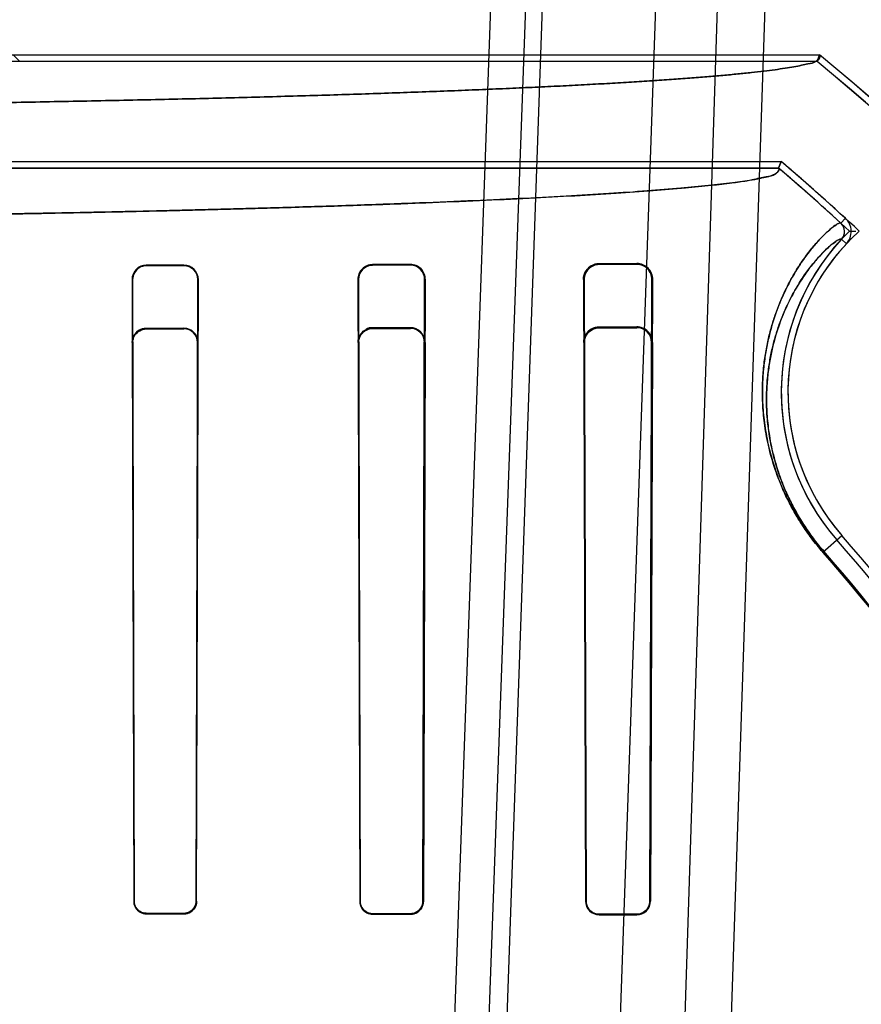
# Model space of a CAD drawing. Header units: millimetres. Extents: x 0 to 297, y 0 to 210.
# Tile 412 of 455: x 240.351 to 240.53, y 160.768 to 160.977. Entities that reach past the tile are written whole.
import ezdxf

# ---------------------------------------------------------------- set-up
doc = ezdxf.new("R2010")
doc.units = ezdxf.units.MM
doc.header["$LTSCALE"] = 16.335
doc.layers.get('0').update_dxf_attribs({"linetype": 'CONTINUOUS'})
for name, color, linetype in [('AXES_REF', 7, 'CONTINUOUS'), ('INTFCLR_1', 7, 'CONTINUOUS'), ('INTFCLR_144815', 7, 'CONTINUOUS'), ('INTFCLR_72935', 7, 'CONTINUOUS')]:
    doc.layers.add(name, color=color, linetype=linetype)

msp = doc.modelspace()

# ---------------------------------------------------------------- linework, layer by layer
at = {"color": 7, "linetype": 'Continuous'}
for radius in [7.756662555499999, 7.756, 7.706331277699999]:
    msp.add_circle((241.4302422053, 154.539298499), radius, dxfattribs=at)
msp.add_arc((241.4302422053, 154.539298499), 7.68, 278.2771290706, 261.7228709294, dxfattribs=at)
at = {"layer": 'AXES_REF', "color": 9, "linetype": 'Continuous'}
msp.add_arc((241.4302422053, 154.539298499), 7.075609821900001, 94.4118118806, 85.5881881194, dxfattribs=at)
at = {"layer": 'INTFCLR_1', "color": 6, "linetype": 'Continuous'}
for p, q in [((240.3167330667, 160.9695526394), (240.5207749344, 160.9695526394)), ((240.3497767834, 160.9695526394), (240.3511873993, 160.9681420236)), ((240.5207749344, 160.9695526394), (240.5202702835, 160.9681420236)), ((240.5202702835, 160.9681420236), (240.3511873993, 160.9681420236)), ((240.3511873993, 160.9469486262), (240.5126082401, 160.9469486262)), ((240.5120896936, 160.9455380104), (240.5126082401, 160.9469486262)), ((239.9159473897, 160.9455380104), (240.5120896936, 160.9455380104)), ((240.4820185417, 160.9253003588), (240.4740185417, 160.9252594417)), ((240.3860185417, 160.92496813), (240.3780185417, 160.9249508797)), ((240.3860185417, 160.9248313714), (240.3780185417, 160.9248162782)), ((240.4340185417, 160.9250991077), (240.4260185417, 160.9250735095)), ((240.4340185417, 160.9249436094), (240.4260185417, 160.9249220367)), ((240.4820185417, 160.9251049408), (240.4740185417, 160.9250735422)), ((240.374999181, 160.9219128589), (240.3753594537, 160.7900254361)), ((240.3751308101, 160.9219128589), (240.3754585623, 160.7900254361)), ((240.388597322, 160.7900254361), (240.388931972, 160.9219128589)), ((240.3886981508, 160.7900254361), (240.3890677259, 160.9219128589)), ((240.4228821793, 160.9219128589), (240.423276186, 160.7900254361)), ((240.4230290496, 160.9219128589), (240.4233813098, 160.7900254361)), ((240.4366817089, 160.7900254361), (240.4370452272, 160.9219128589)), ((240.4367895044, 160.7900254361), (240.4371997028, 160.9219128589)), ((240.4707074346, 160.9219128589), (240.471162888, 160.7900254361)), ((240.4708842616, 160.9219128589), (240.4712774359, 160.7900254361)), ((240.484794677, 160.7900254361), (240.4852077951, 160.9219128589)), ((240.4849135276, 160.7900254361), (240.4854020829, 160.9219128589)), ((240.3780185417, 160.7874661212), (240.3860185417, 160.7874547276)), ((240.3860185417, 160.7873548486), (240.3780185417, 160.7873670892)), ((240.4260185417, 160.7873877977), (240.4340185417, 160.7873722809)), ((240.4260185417, 160.7872826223), (240.4340185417, 160.787265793)), ((240.4740185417, 160.7872826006), (240.4820185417, 160.787262)), ((240.4740185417, 160.7871678), (240.4820185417, 160.7871450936))]:
    msp.add_line(p, q, dxfattribs=at)
at = {"layer": 'INTFCLR_1', "color": 9, "linetype": 'Continuous'}
for p, q in [((240.5252895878, 160.933860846), (240.5262443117, 160.9348992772)), ((240.5254217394, 160.9304580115), (240.5264539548, 160.9294965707)), ((240.4820185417, 160.9253003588), (240.4820185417, 160.9251049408)), ((240.3780185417, 160.9248162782), (240.3780185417, 160.9249508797)), ((240.3860185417, 160.92496813), (240.3860185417, 160.9248313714)), ((240.4260185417, 160.9249220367), (240.4260185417, 160.9250735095)), ((240.4340185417, 160.9250991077), (240.4340185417, 160.9249436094)), ((240.4740185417, 160.9250735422), (240.4740185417, 160.9252594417)), ((240.374999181, 160.9219128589), (240.3751308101, 160.9219128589)), ((240.388931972, 160.9219128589), (240.3890677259, 160.9219128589)), ((240.4228821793, 160.9219128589), (240.4230290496, 160.9219128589)), ((240.4370452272, 160.9219128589), (240.4371997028, 160.9219128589)), ((240.4707074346, 160.9219128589), (240.4708842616, 160.9219128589)), ((240.4852077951, 160.9219128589), (240.4854020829, 160.9219128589)), ((240.5214517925, 160.8641086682), (240.5254813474, 160.8676319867)), ((240.3754585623, 160.7900254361), (240.3753594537, 160.7900254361)), ((240.3886981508, 160.7900254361), (240.388597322, 160.7900254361)), ((240.4233813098, 160.7900254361), (240.423276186, 160.7900254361)), ((240.4367895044, 160.7900254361), (240.4366817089, 160.7900254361)), ((240.4712774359, 160.7900254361), (240.471162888, 160.7900254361)), ((240.4849135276, 160.7900254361), (240.484794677, 160.7900254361)), ((240.3780185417, 160.7873670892), (240.3780185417, 160.7874661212)), ((240.3860185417, 160.7874547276), (240.3860185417, 160.7873548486)), ((240.4260185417, 160.7872826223), (240.4260185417, 160.7873877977)), ((240.4340185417, 160.7873722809), (240.4340185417, 160.787265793)), ((240.4740185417, 160.7871678), (240.4740185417, 160.7872826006)), ((240.4820185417, 160.787262), (240.4820185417, 160.7871450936))]:
    msp.add_line(p, q, dxfattribs=at)
at = {"layer": 'INTFCLR_1', "color": 7, "linetype": 'Continuous'}
for points in [[(240.3883957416, 160.78903098), (240.3884379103, 160.7891377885), (240.3884752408, 160.7892462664), (240.3885076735, 160.7893561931), (240.3885352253, 160.7894676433), (240.3885577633, 160.7895801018), (240.388575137, 160.7896924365), (240.3885874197, 160.7898041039), (240.388594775, 160.7899151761), (240.388597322, 160.7900254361)], [(240.4340185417, 160.7873722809), (240.4341327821, 160.787374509), (240.4342476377, 160.7873817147), (240.4343628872, 160.7873939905), (240.4344781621, 160.7874113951), (240.434593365, 160.7874340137), (240.4347086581, 160.7874620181), (240.434823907, 160.7874955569), (240.434938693, 160.7875346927), (240.435052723, 160.7875795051)]]:
    msp.add_lwpolyline(points, dxfattribs=at)
at = {"layer": 'INTFCLR_1', "color": 6, "linetype": 'Continuous'}
for centre, radius, start, end in [((240.2140185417, 160.595298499), 0.4839066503, 16.9630954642, 50.66033312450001), ((240.2140185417, 160.595298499), 0.4824960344, 16.9630954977, 50.6004938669), ((240.2140185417, 160.595298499), 0.4613172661, 47.4048661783, 49.66507497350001), ((240.2140185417, 160.595298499), 0.4599066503, 47.4048594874, 49.6005726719), ((240.5236652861, 160.9320937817), 0.0024001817, 317.0367077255, 47.4092146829), ((240.5236652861, 160.9320937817), 0.0038107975, 317.0359018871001, 47.40921865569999), ((240.5602417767, 160.8980254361), 0.04758473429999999, 137.0331414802, 221.1654492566), ((240.5602417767, 160.8980254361), 0.04617411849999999, 137.0331411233, 221.1654492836), ((240.4820366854, 160.9219349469), 0.00336546, 359.6239584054, 90.30889267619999), ((240.3780249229, 160.9219251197), 0.0030257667, 90.120835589, 180.2321702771), ((240.386025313, 160.9219256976), 0.00304244, 359.7582198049, 90.12751924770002), ((240.3860241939, 160.921923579), 0.0029077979, 359.7887686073, 90.11137340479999), ((240.426028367, 160.921927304), 0.0031462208, 90.17892863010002, 180.2630600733), ((240.4260264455, 160.9219246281), 0.002997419, 90.1510827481, 180.2249689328), ((240.434029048, 160.921928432), 0.0031706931, 359.718586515, 90.1898535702), ((240.4340269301, 160.9219252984), 0.0030183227, 359.7638659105, 90.159235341), ((240.4740305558, 160.9219272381), 0.003146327, 90.21878196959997, 180.2618510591), ((240.4820314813, 160.9219286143), 0.0031763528, 359.7157993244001, 90.233409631), ((240.2140185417, 160.595298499), 0.4137325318, 13.9313761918, 41.1654492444), ((240.2140185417, 160.595298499), 0.4123219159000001, 13.9313763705, 41.1654492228), ((240.3780224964, 160.7900301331), 0.0026630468, 180.1010545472, 269.9149131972), ((240.4740264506, 160.7900313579), 0.0028635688, 180.1184853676, 269.8417537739), ((240.4820269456, 160.7900316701), 0.0028865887, 269.8331907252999, 359.8762618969)]:
    msp.add_arc(centre, radius, start, end, dxfattribs=at)
at = {"layer": 'INTFCLR_1', "color": 9, "linetype": 'Continuous'}
for radius, start, end in [(0.4083798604, 13.9313770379, 41.16544983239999), (0.408648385, 13.9313763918, 41.1654492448)]:
    msp.add_arc((240.2140185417, 160.595298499), radius, start, end, dxfattribs=at)
at = {"layer": 'INTFCLR_1', "color": 6, "linetype": 'Continuous'}
for points, knots in [([(240.3097066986, 160.9589151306), (240.3125579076, 160.9589477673), (240.3182301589, 160.9590159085), (240.3266907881, 160.9591273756), (240.3350535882, 160.9592474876), (240.34331133, 160.9593761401), (240.3514567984, 160.9595132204), (240.3594829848, 160.9596586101), (240.3673828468, 160.959812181), (240.3751496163, 160.959973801), (240.3827764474, 160.9601433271), (240.3902568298, 160.9603206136), (240.3975841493, 160.9605055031), (240.4047521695, 160.9606978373), (240.4117545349, 160.9608974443), (240.4185853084, 160.9611041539), (240.4252384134, 160.9613177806), (240.4317082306, 160.9615381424), (240.4379889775, 160.9617650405), (240.4440753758, 160.9619982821), (240.4499619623, 160.9622376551), (240.4556438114, 160.9624829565), (240.4611158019, 160.9627339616), (240.4663733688, 160.9629904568), (240.4714117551, 160.9632522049), (240.4762267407, 160.9635189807), (240.4808139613, 160.9637905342), (240.4851695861, 160.9640666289), (240.4892897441, 160.9643470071), (240.4931709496, 160.9646314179), (240.4968097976, 160.9649195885), (240.500203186, 160.9652112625), (240.5033481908, 160.9655061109), (240.5062421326, 160.9658039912), (240.5088824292, 160.966104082), (240.5112671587, 160.9664076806), (240.5133933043, 160.9667092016), (240.5152623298, 160.9670244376), (240.5168631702, 160.9673035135), (240.5185094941, 160.9677724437), (240.5199430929, 160.9677797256), (240.521134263, 160.9692581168), (240.5207749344, 160.9695526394)], [0, 0, 0, 0, 0.0402953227, 0.0801648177, 0.1195741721, 0.1584888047, 0.1968756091, 0.2347004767, 0.2719317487, 0.3085358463, 0.3444825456, 0.3797390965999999, 0.4142766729, 0.4480635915, 0.481072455, 0.513272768, 0.5446387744, 0.5751411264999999, 0.6047558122, 0.6334547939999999, 0.6612158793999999, 0.6880124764, 0.7138241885, 0.7386261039, 0.7623995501, 0.7851214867, 0.8067746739, 0.8273384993, 0.8467975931, 0.8651343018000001, 0.8823336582, 0.898381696, 0.91326532, 0.9269726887, 0.9394933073, 0.9508180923, 0.9609397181, 0.9698528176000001, 0.9775546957, 0.9840465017, 0.9934342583, 1, 1, 1, 1]), ([(239.9159473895, 160.9455380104), (239.9155879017, 160.9452320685), (239.9169086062, 160.9438032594), (239.9188313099, 160.9437225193), (239.9219483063, 160.9428932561), (239.9260125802, 160.9424004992), (239.9310654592, 160.9417856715), (239.9371027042, 160.9412258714), (239.9441378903, 160.9406592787), (239.952248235, 160.9401052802), (239.9613091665, 160.939566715), (239.9712831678, 160.9390483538), (239.9821359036, 160.9385512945), (239.9938240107, 160.9380778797), (240.0063091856, 160.9376295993), (240.0195418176, 160.9372082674), (240.0334743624, 160.9368154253), (240.0480459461, 160.9364527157), (240.0632105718, 160.9361211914), (240.0789183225, 160.9358219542), (240.0951085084, 160.9355561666), (240.1117131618, 160.9353248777), (240.1286780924, 160.9351287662), (240.1459508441, 160.9349684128), (240.1634719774, 160.934844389), (240.1811748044, 160.9347571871), (240.1989878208, 160.934707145), (240.2168365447, 160.9346944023), (240.2346579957, 160.9347188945), (240.2523933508, 160.9347804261), (240.2699896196, 160.9348787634), (240.2873858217, 160.9350135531), (240.3045208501, 160.9351843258), (240.3213286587, 160.9353904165), (240.3377435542, 160.935630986), (240.3537041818, 160.9359050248), (240.3691607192, 160.9362115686), (240.384053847, 160.9365493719), (240.3983321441, 160.9369171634), (240.4119454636, 160.9373134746), (240.4248589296, 160.9377372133), (240.4370177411, 160.938186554), (240.4483858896, 160.9386600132), (240.4589177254, 160.9391554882), (240.4685810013, 160.9396713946), (240.4773369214, 160.9402051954), (240.4851511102, 160.9407546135), (240.491892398, 160.9413071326), (240.4974666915, 160.9418505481), (240.5018046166, 160.9423504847), (240.5050836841, 160.9428223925), (240.5074355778, 160.9432009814), (240.5093050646, 160.9436539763), (240.5107268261, 160.9438649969), (240.5126058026, 160.9450987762), (240.5120896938, 160.9455380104)], [0, 0, 0, 0, 0.0023669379, 0.0057644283, 0.0109069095, 0.0178657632, 0.0265217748, 0.0363438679, 0.0482927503, 0.0619015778, 0.0771073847, 0.0938044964, 0.1119801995, 0.1315814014, 0.1524583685, 0.1746229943, 0.1979653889, 0.222345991, 0.2477097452, 0.2740212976, 0.3011213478, 0.3289007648, 0.3572876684, 0.3861918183, 0.4155127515, 0.4451435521, 0.4749576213, 0.5048303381, 0.5346398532, 0.5643172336, 0.5937587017, 0.6228716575, 0.651547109, 0.6796806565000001, 0.7071549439, 0.7338627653, 0.7597214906, 0.7846716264, 0.8085583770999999, 0.8313387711, 0.8529597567, 0.873343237, 0.8923464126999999, 0.9100106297, 0.9262096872, 0.9408681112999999, 0.9539956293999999, 0.9654859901, 0.9747863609, 0.9820659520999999, 0.9874089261, 0.9913225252, 0.9941844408, 0.9966018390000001, 1, 1, 1, 1]), ([(240.3780185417, 160.9248162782), (240.3774904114, 160.9248153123), (240.3759948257, 160.9244211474), (240.3751274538, 160.9228525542), (240.3751308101, 160.9219128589)], [0, 0, 0, 0, 0.3598034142, 1, 1, 1, 1]), ([(240.3754585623, 160.7900254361), (240.3754593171, 160.7895667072), (240.3757986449, 160.7882472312), (240.3771810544, 160.7874672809), (240.3780185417, 160.7874661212)], [0, 0, 0, 0, 0.3538985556, 1, 1, 1, 1]), ([(240.3860185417, 160.7873548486), (240.3865188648, 160.7873540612), (240.3879043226, 160.7877253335), (240.388696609, 160.789168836), (240.3886981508, 160.7900254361)], [0, 0, 0, 0, 0.3687187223, 1, 1, 1, 1]), ([(240.423276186, 160.7900254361), (240.4232772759, 160.7894465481), (240.423729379, 160.7880137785), (240.4252020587, 160.7872842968), (240.4260185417, 160.7872826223)], [0, 0, 0, 0, 0.4148630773, 1, 1, 1, 1]), ([(240.4233813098, 160.7900254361), (240.4233821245, 160.7895566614), (240.4237280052, 160.7881981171), (240.4251521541, 160.7873894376), (240.4260185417, 160.7873877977)], [0, 0, 0, 0, 0.3510993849, 1, 1, 1, 1]), ([(240.4340185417, 160.787265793), (240.4345438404, 160.7872646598), (240.4359781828, 160.7876557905), (240.4367878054, 160.7891473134), (240.4367895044, 160.7900254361)], [0, 0, 0, 0, 0.3742987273, 1, 1, 1, 1]), ([(240.4712774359, 160.7900254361), (240.4712785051, 160.7894567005), (240.4717198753, 160.7880264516), (240.47319287, 160.7872846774), (240.4740185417, 160.7872826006)], [0, 0, 0, 0, 0.4078687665, 1, 1, 1, 1])]:
    msp.add_open_spline(points, degree=3, knots=knots, dxfattribs=at)
at = {"layer": 'INTFCLR_1', "color": 9, "linetype": 'Continuous'}
for points, knots in [([(240.5252896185, 160.9338608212), (240.5252062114, 160.9339375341), (240.5247825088, 160.9338370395), (240.5237674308, 160.9332065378), (240.522291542, 160.9319641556), (240.5205615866, 160.9302068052), (240.5192126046, 160.9286390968), (240.5180501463, 160.9271422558), (240.5167478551, 160.9253316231), (240.5150820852, 160.9226994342), (240.5131595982, 160.9190133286), (240.5113525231, 160.9145948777), (240.5101138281, 160.9103593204), (240.5094464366, 160.9070588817), (240.5091236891, 160.9049684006), (240.5088481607, 160.9026913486), (240.5086396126, 160.8996451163), (240.508659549, 160.8957272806), (240.5089569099, 160.8922394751), (240.5094067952, 160.8892508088), (240.5100648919, 160.8859355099), (240.5110298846, 160.8824742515), (240.5121628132, 160.8793919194), (240.5129463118, 160.8775162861), (240.5138403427, 160.8755470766), (240.5148564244, 160.873565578), (240.5160010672, 160.8715793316), (240.5172760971, 160.8695318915), (240.5190489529, 160.8669949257), (240.5206213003, 160.8650584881), (240.5214517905, 160.8641086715)], [0, 0, 0, 0, 0.0043487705, 0.0136035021, 0.0487893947, 0.0757234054, 0.1088980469, 0.1278951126, 0.1484732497, 0.1944609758, 0.2473045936, 0.3078098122, 0.3773734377, 0.416283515, 0.4369588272, 0.4585338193, 0.5042910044, 0.5540278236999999, 0.6087469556, 0.6384522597, 0.6699767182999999, 0.7384181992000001, 0.7760529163, 0.7959432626, 0.8164122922, 0.8590365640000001, 0.8813289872, 0.9043739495, 0.9515816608, 1, 1, 1, 1]), ([(240.5254217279, 160.9304580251), (240.5253410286, 160.9305330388), (240.5249347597, 160.9304519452), (240.5239543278, 160.9298591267), (240.5225467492, 160.9286941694), (240.5208939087, 160.9270344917), (240.5196072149, 160.9255534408), (240.5184982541, 160.9241377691), (240.5172558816, 160.9224243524), (240.5156665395, 160.9199315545), (240.5138316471, 160.916438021), (240.5121057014, 160.9122475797), (240.5109210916, 160.9082284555), (240.510281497, 160.9050956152), (240.509971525, 160.903110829), (240.5097010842, 160.90090659), (240.5095839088, 160.8991997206), (240.5095463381, 160.8980254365)], [0, 0, 0, 0, 0.008799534, 0.0271532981, 0.0967050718, 0.1498886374, 0.2153936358, 0.2529067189, 0.2935443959, 0.3843708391, 0.4887552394, 0.6082954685, 0.7457579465, 0.8226577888, 0.8635222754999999, 0.9061669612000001, 1, 1, 1, 1]), ([(240.5095463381, 160.8980254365), (240.5095083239, 160.8968372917), (240.5095211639, 160.8942914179), (240.509796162, 160.8910201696), (240.5102205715, 160.8881803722), (240.5108428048, 160.8850298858), (240.5117570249, 160.8817404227), (240.5128315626, 160.8788109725), (240.5135750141, 160.8770282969), (240.5144235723, 160.8751566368), (240.5153882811, 160.8732732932), (240.5164753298, 160.871385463), (240.5176864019, 160.8694394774), (240.5193706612, 160.867028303), (240.5208647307, 160.8651880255), (240.5216539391, 160.8642854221)], [0, 0, 0, 0, 0.09719199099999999, 0.207940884, 0.2680668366, 0.3318775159, 0.4704222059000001, 0.5466094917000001, 0.5868762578, 0.6283151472, 0.7146082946, 0.7597402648, 0.8063962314, 0.9019721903, 1, 1, 1, 1])]:
    msp.add_open_spline(points, degree=3, knots=knots, dxfattribs=at)
at = {"layer": 'INTFCLR_1', "color": 7, "linetype": 'Continuous'}
for points, knots in [([(240.474018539, 160.9252594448), (240.4734348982, 160.9252602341), (240.472377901, 160.9249603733), (240.4710828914, 160.9237746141), (240.4706965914, 160.9225992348), (240.4707074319, 160.9219128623)], [0, 0, 0, 0, 0.3390017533, 0.6012782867, 1, 1, 1, 1]), ([(240.471253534, 160.9237585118), (240.4715010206, 160.9241353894), (240.4722833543, 160.9249250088), (240.4733890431, 160.9252562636), (240.4740185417, 160.9252594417)], [0, 0, 0, 0, 0.4173282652, 1, 1, 1, 1]), ([(240.3860185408, 160.7874547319), (240.3865019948, 160.7874538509), (240.3878348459, 160.7878142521), (240.3885982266, 160.7892028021), (240.3885973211, 160.7900254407)], [0, 0, 0, 0, 0.3701531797, 1, 1, 1, 1]), ([(240.4340185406, 160.7873722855), (240.4345240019, 160.7873709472), (240.4359011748, 160.7877489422), (240.4366845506, 160.7891819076), (240.4366817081, 160.7900254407)], [0, 0, 0, 0, 0.3746943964, 1, 1, 1, 1]), ([(240.435052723, 160.7875795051), (240.435521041, 160.787776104), (240.4363666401, 160.7884638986), (240.4366807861, 160.789510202), (240.4366817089, 160.7900254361)], [0, 0, 0, 0, 0.4964205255, 1, 1, 1, 1]), ([(240.4820185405, 160.7872620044), (240.4825559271, 160.7872601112), (240.4839929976, 160.7876640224), (240.4847998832, 160.7891562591), (240.4847946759, 160.7900254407)], [0, 0, 0, 0, 0.3820523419, 1, 1, 1, 1]), ([(240.3860185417, 160.7874547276), (240.3864888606, 160.7874540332), (240.3875017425, 160.7877341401), (240.3881929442, 160.7885491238), (240.3883957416, 160.78903098)], [0, 0, 0, 0, 0.4735814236, 1, 1, 1, 1])]:
    msp.add_open_spline(points, degree=3, knots=knots, dxfattribs=at)
for points in [[(240.4707074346, 160.9219128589), (240.4707037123, 160.9225544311), (240.4709013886, 160.9232222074), (240.471253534, 160.9237585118)], [(240.4839447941, 160.7880348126), (240.4843525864, 160.7884268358), (240.4847477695, 160.7889635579), (240.4847488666, 160.7895292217)], [(240.4820185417, 160.787262), (240.4824988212, 160.7872607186), (240.4830645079, 160.7873003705), (240.4834107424, 160.7876332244)]]:
    msp.add_open_spline(points, degree=3, dxfattribs=at)
at = {"layer": 'INTFCLR_144815', "color": 9, "linetype": 'Continuous'}
for p, q in [((240.4591337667, 161.210077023), (240.4370496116, 160.5869578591)), ((240.4441997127, 160.5859360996), (240.4668074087, 161.2100770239)), ((240.4700185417, 161.2100770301), (240.4482601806, 160.587019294)), ((240.4940185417, 161.2100770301), (240.4722309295, 160.5861816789)), ((240.5065009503, 161.2100770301), (240.4864325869, 160.587228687)), ((240.5168204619, 161.2100770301), (240.4961141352, 160.5870192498))]:
    msp.add_line(p, q, dxfattribs=at)
at = {"layer": 'INTFCLR_72935', "color": 6, "linetype": 'Continuous'}
for p, q in [((240.3167330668, 160.9695526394), (240.5207749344, 160.9695526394)), ((240.5202702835, 160.9681420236), (240.5207749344, 160.9695526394)), ((240.5202702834, 160.9681420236), (240.320550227, 160.9681420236)), ((240.320550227, 160.9469486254), (240.5126082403, 160.9469486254)), ((240.5126082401, 160.9469486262), (240.5120896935, 160.9455380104)), ((240.5120896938, 160.9455380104), (239.9159473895, 160.9455380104)), ((240.5271085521, 160.9321794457), (240.5284889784, 160.9321861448)), ((240.3860185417, 160.9115710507), (240.3780185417, 160.911554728)), ((240.3780185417, 160.9114264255), (240.3860185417, 160.9114408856)), ((240.4340185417, 160.9116938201), (240.4260185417, 160.9116700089)), ((240.4260185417, 160.911527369), (240.4340185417, 160.9115478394)), ((240.4820185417, 160.9118765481), (240.4740185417, 160.91184019)), ((240.4740185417, 160.9116700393), (240.4820185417, 160.9116992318)), ((240.3750507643, 160.9085700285), (240.3753594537, 160.7900254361)), ((240.3754585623, 160.7900254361), (240.3751765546, 160.9085700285)), ((240.3888850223, 160.9085700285), (240.388597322, 160.7900254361)), ((240.3886981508, 160.7900254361), (240.389014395, 160.9085700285)), ((240.4229402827, 160.9085700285), (240.423276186, 160.7900254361)), ((240.4233813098, 160.7900254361), (240.4230791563, 160.9085700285)), ((240.4369930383, 160.9085700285), (240.4366817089, 160.7900254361)), ((240.4371382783, 160.9085700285), (240.4367895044, 160.7900254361)), ((240.4707789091, 160.9085700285), (240.471162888, 160.7900254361)), ((240.4712774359, 160.7900254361), (240.4709421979, 160.9085700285)), ((240.4851457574, 160.9085700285), (240.484794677, 160.7900254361)), ((240.4853224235, 160.9085700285), (240.4849135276, 160.7900254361)), ((240.3860185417, 160.7874547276), (240.3780185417, 160.7874661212)), ((240.3780185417, 160.7873670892), (240.3860185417, 160.7873548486)), ((240.4340185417, 160.7873722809), (240.4260185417, 160.7873877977)), ((240.4260185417, 160.7872826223), (240.4340185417, 160.787265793)), ((240.4820185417, 160.787262), (240.4740185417, 160.7872826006)), ((240.4740185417, 160.7871678), (240.4820185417, 160.7871450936))]:
    msp.add_line(p, q, dxfattribs=at)
at = {"layer": 'INTFCLR_72935', "color": 9, "linetype": 'Continuous'}
for p, q in [((240.3780185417, 160.911554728), (240.3780185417, 160.9114264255)), ((240.3860185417, 160.9114408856), (240.3860185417, 160.9115710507)), ((240.4260185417, 160.9116700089), (240.4260185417, 160.911527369)), ((240.4340185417, 160.9115478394), (240.4340185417, 160.9116938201)), ((240.4740185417, 160.91184019), (240.4740185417, 160.9116700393)), ((240.4820185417, 160.9116992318), (240.4820185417, 160.9118765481)), ((240.3751765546, 160.9085700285), (240.3750507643, 160.9085700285)), ((240.389014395, 160.9085700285), (240.3888850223, 160.9085700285)), ((240.4230791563, 160.9085700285), (240.4229402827, 160.9085700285)), ((240.4371382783, 160.9085700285), (240.4369930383, 160.9085700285)), ((240.4709421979, 160.9085700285), (240.4707789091, 160.9085700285)), ((240.4853224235, 160.9085700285), (240.4851457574, 160.9085700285)), ((240.5214517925, 160.8641086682), (240.5254813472, 160.8676319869)), ((240.3753594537, 160.7900254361), (240.3754585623, 160.7900254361)), ((240.388597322, 160.7900254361), (240.3886981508, 160.7900254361)), ((240.423276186, 160.7900254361), (240.4233813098, 160.7900254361)), ((240.4366817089, 160.7900254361), (240.4367895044, 160.7900254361)), ((240.4711628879, 160.7900254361), (240.4712774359, 160.7900254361)), ((240.484794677, 160.7900254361), (240.4849135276, 160.7900254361)), ((240.3780185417, 160.7874661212), (240.3780185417, 160.7873670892)), ((240.3860185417, 160.7873548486), (240.3860185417, 160.7874547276)), ((240.4260185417, 160.7873877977), (240.4260185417, 160.7872826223)), ((240.4340185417, 160.787265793), (240.4340185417, 160.7873722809)), ((240.4740185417, 160.7872826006), (240.4740185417, 160.7871678)), ((240.4820185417, 160.7871450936), (240.4820185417, 160.787262))]:
    msp.add_line(p, q, dxfattribs=at)
at = {"layer": 'INTFCLR_72935', "color": 7, "linetype": 'Continuous'}
for points in [[(240.3752548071, 160.9096636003), (240.3752116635, 160.9095459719), (240.3751734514, 160.9094264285), (240.3751402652, 160.9093051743), (240.3751120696, 160.9091818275), (240.3750891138, 160.9090571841), (240.3750716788, 160.908933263), (240.375059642, 160.9088109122), (240.3750527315, 160.9086897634), (240.3750507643, 160.9085700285)], [(240.388597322, 160.7900254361), (240.3885947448, 160.7899145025), (240.3885873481, 160.7898032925), (240.3885750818, 160.7896920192), (240.3885579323, 160.7895810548), (240.3885358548, 160.7894704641), (240.3885087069, 160.7893600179), (240.3884763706, 160.789249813), (240.3884388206, 160.7891402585), (240.3883960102, 160.7890316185)], [(240.3884887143, 160.7889925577), (240.3885326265, 160.7891038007), (240.3885714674, 160.7892167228), (240.3886051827, 160.7893310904), (240.388633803, 160.7894469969), (240.3886571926, 160.7895638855), (240.3886751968, 160.7896805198), (240.3886879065, 160.7897963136), (240.3886955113, 160.7899113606), (240.3886981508, 160.7900254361)], [(240.4350493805, 160.7875781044), (240.434937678, 160.7875343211), (240.4348244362, 160.7874957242), (240.4347098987, 160.7874623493), (240.4345939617, 160.7874341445), (240.4344772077, 160.7874112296), (240.4343609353, 160.7873937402), (240.4342457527, 160.7873815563), (240.4341315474, 160.7873744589), (240.4340185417, 160.7873722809)], [(240.4340185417, 160.787265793), (240.4341367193, 160.7872680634), (240.4342556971, 160.7872754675), (240.4343752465, 160.7872881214), (240.4344949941, 160.7873061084), (240.4346148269, 160.7873295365), (240.4347348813, 160.7873585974), (240.4348550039, 160.7873934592), (240.4349747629, 160.787434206), (240.4350938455, 160.7874809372)]]:
    msp.add_lwpolyline(points, dxfattribs=at)
at = {"layer": 'INTFCLR_72935', "color": 6, "linetype": 'Continuous'}
for centre, radius, start, end in [((240.2140185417, 160.595298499), 0.4839066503, 16.876440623, 50.6603330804), ((240.2140185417, 160.595298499), 0.4824960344, 16.8240833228, 50.6004938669), ((240.2140185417, 160.595298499), 0.4613172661, 46.90880382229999, 49.66507497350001), ((240.2140185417, 160.595298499), 0.4599066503, 47.0962659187, 49.6005727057), ((240.5602417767, 160.8980254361), 0.04758473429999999, 134.1308575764, 221.1654492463), ((240.5602417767, 160.8980254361), 0.04617411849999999, 132.2886710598, 221.1654492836), ((240.3860248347, 160.9085814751), 0.0029895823, 359.7806250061, 90.12060679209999), ((240.3860238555, 160.9085797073), 0.0028611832, 359.8061807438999, 90.1064103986), ((240.4340281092, 160.908583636), 0.0031101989, 359.7493243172, 90.17625269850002), ((240.4340263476, 160.9085811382), 0.0029667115, 359.7854403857, 90.1507551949), ((240.4820341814, 160.9085882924), 0.0032882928, 359.6817656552, 90.27250963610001), ((240.4820303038, 160.9085837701), 0.003115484, 359.7472833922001, 90.21631333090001), ((240.2140185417, 160.595298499), 0.4137325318, 13.9313761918, 41.1654492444), ((240.2140185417, 160.595298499), 0.4123219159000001, 13.9313763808, 41.1654492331), ((240.4740264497, 160.790031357), 0.0028635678, 180.1184667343, 269.8417724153), ((240.4820269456, 160.7900316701), 0.0028865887, 269.8331907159, 359.876261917)]:
    msp.add_arc(centre, radius, start, end, dxfattribs=at)
at = {"layer": 'INTFCLR_72935', "color": 9, "linetype": 'Continuous'}
for radius, start, end in [(0.4083798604, 13.9313770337, 41.16544984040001), (0.408648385, 13.9313763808, 41.1654492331)]:
    msp.add_arc((240.2140185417, 160.595298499), radius, start, end, dxfattribs=at)
at = {"layer": 'INTFCLR_72935', "color": 6, "linetype": 'Continuous'}
for points, knots in [([(240.5207749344, 160.9695526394), (240.5211342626, 160.9692581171), (240.5199430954, 160.9677797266), (240.5185094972, 160.9677724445), (240.5168631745, 160.9673035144), (240.5152623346, 160.9670244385), (240.5133933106, 160.9667092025), (240.5112671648, 160.9664076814), (240.5088824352, 160.9661040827), (240.506242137, 160.9658039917), (240.5033481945, 160.9655061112), (240.5002031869, 160.9652112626), (240.4968097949, 160.9649195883), (240.4931709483, 160.9646314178), (240.4892897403, 160.9643470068), (240.4851695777, 160.9640666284), (240.4808139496, 160.9637905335), (240.4762267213, 160.9635189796), (240.4714117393, 160.9632522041), (240.4663733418, 160.9629904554), (240.461115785, 160.9627339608), (240.4556437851, 160.9624829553), (240.4499619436, 160.9622376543), (240.4440753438, 160.9619982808), (240.4379889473, 160.9617650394), (240.4317081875, 160.9615381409), (240.4252383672, 160.961317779), (240.4185852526, 160.9611041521), (240.4117544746, 160.9608974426), (240.404752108, 160.9606978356), (240.3975840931, 160.9605055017), (240.3902567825, 160.9603206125), (240.3827764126, 160.9601433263), (240.3751495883, 160.9599738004), (240.3673828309, 160.9598121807), (240.3594829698, 160.9596586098), (240.3514567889, 160.9595132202), (240.3433113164, 160.9593761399), (240.3350535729, 160.9592474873), (240.3266907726, 160.9591273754), (240.3182301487, 160.9590159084), (240.3125579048, 160.9589477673), (240.3097066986, 160.9589151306)], [0, 0, 0, 0, 0.006565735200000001, 0.0159534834, 0.0224452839, 0.0301471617, 0.0390602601, 0.0491818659, 0.0605066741, 0.0730272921, 0.0867346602, 0.1016182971, 0.117666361, 0.1348657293, 0.1532023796, 0.1726615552, 0.1932254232, 0.214878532, 0.2376006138, 0.2613739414, 0.2861759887, 0.3119875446, 0.3387842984, 0.366545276, 0.3952443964, 0.4248590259, 0.4553614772, 0.4867274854, 0.5189278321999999, 0.5519367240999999, 0.5857235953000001, 0.6202611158, 0.6555176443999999, 0.6914642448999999, 0.728068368, 0.7652995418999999, 0.8031244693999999, 0.8415112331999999, 0.8804259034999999, 0.9198352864, 0.9597047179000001, 1, 1, 1, 1]), ([(240.5120896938, 160.9455380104), (240.5124491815, 160.9452320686), (240.5111284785, 160.9438032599), (240.5092057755, 160.9437225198), (240.5060887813, 160.9428932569), (240.5020245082, 160.9424004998), (240.4969716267, 160.9417856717), (240.4909343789, 160.9412258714), (240.4838991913, 160.9406592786), (240.4757888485, 160.9401052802), (240.4667279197, 160.9395667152), (240.4567539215, 160.9390483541), (240.4459011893, 160.9385512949), (240.4342130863, 160.9380778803), (240.4217279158, 160.9376295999), (240.4084952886, 160.9372082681), (240.3945627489, 160.9368154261), (240.3799911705, 160.9364527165), (240.3648265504, 160.9361211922), (240.3491188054, 160.935821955), (240.3329286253, 160.9355561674), (240.3163239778, 160.9353248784), (240.2993590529, 160.9351287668), (240.2820863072, 160.9349684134), (240.2645651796, 160.9348443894), (240.2468623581, 160.9347571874), (240.229049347, 160.9347071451), (240.2112006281, 160.9346944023), (240.1933791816, 160.9347188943), (240.1756438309, 160.9347804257), (240.1580475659, 160.9348787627), (240.1406513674, 160.9350135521), (240.1235163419, 160.9351843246), (240.1067085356, 160.935390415), (240.0902936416, 160.9356309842), (240.0743330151, 160.9359050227), (240.058876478, 160.9362115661), (240.04398335, 160.9365493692), (240.029705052, 160.9369171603), (240.0160917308, 160.9373134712), (240.0031782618, 160.9377372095), (239.9910194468, 160.9381865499), (239.9796512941, 160.9386600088), (239.9691194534, 160.9391554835), (239.9594561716, 160.9396713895), (239.9507002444, 160.94020519), (239.9428860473, 160.9407546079), (239.936144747, 160.9413071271), (239.9305704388, 160.9418505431), (239.9262324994, 160.9423504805), (239.9229534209, 160.9428223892), (239.9206015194, 160.9432009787), (239.9187320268, 160.9436539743), (239.9173102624, 160.9438649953), (239.9154312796, 160.9450987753), (239.9159473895, 160.9455380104)], [0, 0, 0, 0, 0.0023669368, 0.005764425, 0.0109069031, 0.0178657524, 0.0265217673, 0.0363438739, 0.0482927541, 0.06190157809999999, 0.0771073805, 0.09380448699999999, 0.111980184, 0.1315813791, 0.1524583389, 0.1746229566, 0.1979653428, 0.2223459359, 0.2477096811, 0.2740212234, 0.3011212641, 0.3289006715, 0.3572875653, 0.3861917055, 0.4155126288, 0.4451434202, 0.4749574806, 0.5048301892, 0.5346396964, 0.5643170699, 0.5937585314, 0.6228714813, 0.6515469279, 0.6796804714, 0.7071547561, 0.7338625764, 0.7597213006, 0.7846714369, 0.8085581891, 0.8313385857, 0.8529595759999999, 0.8733430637, 0.892346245, 0.9100104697, 0.9262095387, 0.9408679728, 0.9539955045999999, 0.9654858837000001, 0.9747862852, 0.9820659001, 0.987408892, 0.9913225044, 0.9941844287, 0.9966018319, 1, 1, 1, 1]), ([(240.5254217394, 160.9304580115), (240.5257354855, 160.9307948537), (240.5263238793, 160.9319488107), (240.5258502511, 160.9333453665), (240.5252896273, 160.9338608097)], [0, 0, 0, 0, 0.3767321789, 1, 1, 1, 1]), ([(240.3751765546, 160.9085700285), (240.3751748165, 160.9090981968), (240.3755634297, 160.9105737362), (240.3771016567, 160.9114248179), (240.3780185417, 160.9114264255)], [0, 0, 0, 0, 0.3655017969, 1, 1, 1, 1]), ([(240.3753594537, 160.7900254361), (240.3753603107, 160.7895404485), (240.3757211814, 160.7881680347), (240.3771563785, 160.7873683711), (240.3780185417, 160.7873670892)], [0, 0, 0, 0, 0.3600100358, 1, 1, 1, 1]), ([(240.3780185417, 160.7874661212), (240.3775647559, 160.7874667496), (240.3762463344, 160.7878009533), (240.3754599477, 160.7891834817), (240.3754585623, 160.7900254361)], [0, 0, 0, 0, 0.3502134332, 1, 1, 1, 1]), ([(240.423276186, 160.7900254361), (240.4232772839, 160.7894422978), (240.4237338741, 160.7880086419), (240.4252060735, 160.7872842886), (240.4260185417, 160.7872826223)], [0, 0, 0, 0, 0.417838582, 1, 1, 1, 1]), ([(240.4260185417, 160.7873877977), (240.4255371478, 160.7873887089), (240.4241757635, 160.7877470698), (240.4233827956, 160.7891704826), (240.4233813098, 160.7900254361)], [0, 0, 0, 0, 0.3602311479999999, 1, 1, 1, 1]), ([(240.4740185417, 160.7872826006), (240.4735473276, 160.7872837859), (240.4721390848, 160.787628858), (240.4712791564, 160.7891102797), (240.4712774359, 160.7900254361)], [0, 0, 0, 0, 0.3398907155, 1, 1, 1, 1])]:
    msp.add_open_spline(points, degree=3, knots=knots, dxfattribs=at)
at = {"layer": 'INTFCLR_72935', "color": 9, "linetype": 'Continuous'}
for points, knots in [([(240.5214517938, 160.8641086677), (240.5206268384, 160.8650521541), (240.5190675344, 160.8669715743), (240.5173065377, 160.8694869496), (240.5160374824, 160.8715187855), (240.5148956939, 160.8734935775), (240.5136487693, 160.875915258), (240.5123926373, 160.8787784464), (240.5110687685, 160.8823518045), (240.5100940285, 160.8858158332), (240.5094280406, 160.8891304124), (240.5089718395, 160.8921120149), (240.5086662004, 160.895591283), (240.5086355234, 160.8995004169), (240.5088347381, 160.9025412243), (240.5091030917, 160.9048169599), (240.5094202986, 160.9069138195), (240.5099103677, 160.9093735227), (240.5106320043, 160.9121329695), (240.5116798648, 160.9153898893), (240.5131354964, 160.9189626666), (240.5150586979, 160.9226584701), (240.516981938, 160.9257044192), (240.5188209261, 160.9281797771), (240.520515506, 160.9301563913), (240.522254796, 160.9319310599), (240.5237477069, 160.9331920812), (240.5247756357, 160.9338344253), (240.5252053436, 160.9339383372), (240.5252896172, 160.9338608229)], [0, 0, 0, 0, 0.04809504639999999, 0.09480444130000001, 0.1177327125, 0.1400101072, 0.1823284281, 0.2221844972, 0.2599202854, 0.3285029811, 0.3599833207, 0.3896225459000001, 0.444218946, 0.4938451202, 0.5395034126, 0.5610557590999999, 0.5817683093, 0.620874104, 0.6572382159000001, 0.691163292, 0.7521164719, 0.8050229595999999, 0.8508547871, 0.8901840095, 0.9233355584, 0.9504662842, 0.9862062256, 0.9956059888, 1, 1, 1, 1]), ([(240.5216539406, 160.8642854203), (240.5208699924, 160.8651820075), (240.5193883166, 160.8670061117), (240.5177153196, 160.8693967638), (240.5165099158, 160.8713279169), (240.5154255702, 160.8732048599), (240.514241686, 160.875506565), (240.5130495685, 160.8782278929), (240.5117938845, 160.88162405), (240.5108703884, 160.8849161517), (240.5102406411, 160.8880659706), (240.5098102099, 160.8908990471), (240.5095237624, 160.8942046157), (240.5094996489, 160.8979179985), (240.5096932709, 160.9008060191), (240.5099517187, 160.9029670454), (240.5102564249, 160.9049578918), (240.5107261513, 160.9072928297), (240.5114167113, 160.9099117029), (240.5124184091, 160.9130017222), (240.5138086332, 160.9163899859), (240.5156442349, 160.9198927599), (240.5174791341, 160.9227772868), (240.5192335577, 160.9251193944), (240.5208499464, 160.9269868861), (240.5225116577, 160.928663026), (240.5239354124, 160.9298454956), (240.5249281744, 160.9304496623), (240.5253402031, 160.9305338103), (240.5254217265, 160.9304580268)], [0, 0, 0, 0, 0.04811611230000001, 0.09484560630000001, 0.1177835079, 0.1400700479, 0.1824050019, 0.2222756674, 0.2600241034, 0.3286261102, 0.3601135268, 0.3897582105, 0.4443611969, 0.4939890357, 0.5396447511, 0.5611944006, 0.5819033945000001, 0.6209997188, 0.6573516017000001, 0.6912620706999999, 0.7521804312, 0.8050471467, 0.8508368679, 0.8901243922, 0.9232376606, 0.9503374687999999, 0.9860740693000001, 0.9955031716, 1, 1, 1, 1])]:
    msp.add_open_spline(points, degree=3, knots=knots, dxfattribs=at)
at = {"layer": 'INTFCLR_72935', "color": 7, "linetype": 'Continuous'}
for points, knots in [([(240.3750507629, 160.9085700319), (240.3750461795, 160.9091972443), (240.3755329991, 160.9107510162), (240.377130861, 160.9115658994), (240.3780185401, 160.9115547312)], [0, 0, 0, 0, 0.414018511, 1, 1, 1, 1]), ([(240.3780185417, 160.911554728), (240.3774584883, 160.9115536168), (240.3762665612, 160.9112082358), (240.3754761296, 160.9102298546), (240.3752548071, 160.9096636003)], [0, 0, 0, 0, 0.4794886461, 1, 1, 1, 1]), ([(240.4229402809, 160.9085700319), (240.422930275, 160.9092121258), (240.4234344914, 160.9108237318), (240.4250889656, 160.9116785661), (240.4260185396, 160.9116700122)], [0, 0, 0, 0, 0.4085620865, 1, 1, 1, 1]), ([(240.4230791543, 160.9085700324), (240.4230750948, 160.9091663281), (240.4235309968, 160.910700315), (240.425115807, 160.9115370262), (240.4260185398, 160.9115273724)], [0, 0, 0, 0, 0.3977799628, 1, 1, 1, 1]), ([(240.4707789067, 160.9085700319), (240.4707688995, 160.9092189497), (240.4711295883, 160.9103535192), (240.4723783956, 160.9115356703), (240.4734361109, 160.9118421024), (240.4740185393, 160.9118401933)], [0, 0, 0, 0, 0.3854439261, 0.6540887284, 1, 1, 1, 1]), ([(240.4709421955, 160.9085700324), (240.4709323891, 160.9091801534), (240.4714034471, 160.9107849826), (240.4730596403, 160.9116766), (240.4740185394, 160.911670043)], [0, 0, 0, 0, 0.3888799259, 1, 1, 1, 1]), ([(240.4740185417, 160.91184019), (240.4734477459, 160.911837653), (240.4723757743, 160.9115429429), (240.4715888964, 160.9107878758), (240.4713225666, 160.910387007)], [0, 0, 0, 0, 0.5425465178, 1, 1, 1, 1]), ([(240.4714540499, 160.9102852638), (240.471705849, 160.9106661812), (240.4724530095, 160.911386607), (240.4734738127, 160.911668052), (240.4740185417, 160.9116700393)], [0, 0, 0, 0, 0.456002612, 1, 1, 1, 1]), ([(240.3885973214, 160.7900254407), (240.3885966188, 160.7895329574), (240.3882231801, 160.7881994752), (240.3868328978, 160.787450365), (240.3860185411, 160.7874547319)], [0, 0, 0, 0, 0.3768473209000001, 1, 1, 1, 1]), ([(240.3886981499, 160.7900254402), (240.3886973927, 160.7895144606), (240.3883098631, 160.7881293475), (240.3868652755, 160.787349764), (240.386018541, 160.7873548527)], [0, 0, 0, 0, 0.3763488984, 1, 1, 1, 1]), ([(240.4366817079, 160.7900254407), (240.4366810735, 160.7895306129), (240.4363085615, 160.7881570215), (240.4348717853, 160.787367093), (240.4340185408, 160.7873722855)], [0, 0, 0, 0, 0.3670591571, 1, 1, 1, 1]), ([(240.4367895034, 160.7900254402), (240.4367890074, 160.7895130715), (240.4364029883, 160.7880860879), (240.4349083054, 160.7872558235), (240.4340185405, 160.7872657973)], [0, 0, 0, 0, 0.3654062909, 1, 1, 1, 1]), ([(240.4366817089, 160.7900254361), (240.4366808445, 160.7895427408), (240.4363905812, 160.7884994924), (240.435548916, 160.7877869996), (240.4350493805, 160.7875781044)], [0, 0, 0, 0, 0.4713136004, 1, 1, 1, 1]), ([(240.4350938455, 160.7874809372), (240.4355839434, 160.7876864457), (240.4364635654, 160.7884040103), (240.4367884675, 160.7894922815), (240.4367895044, 160.7900254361)], [0, 0, 0, 0, 0.4991947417, 1, 1, 1, 1]), ([(240.4847946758, 160.7900254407), (240.4847940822, 160.7895290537), (240.4844242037, 160.7881021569), (240.4829251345, 160.7872557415), (240.4820185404, 160.7872620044)], [0, 0, 0, 0, 0.3538034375, 1, 1, 1, 1]), ([(240.3883960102, 160.7890316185), (240.3882072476, 160.7885827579), (240.3875429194, 160.7877611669), (240.3865250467, 160.7874539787), (240.3860185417, 160.7874547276)], [0, 0, 0, 0, 0.4901508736, 1, 1, 1, 1]), ([(240.3860185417, 160.7873548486), (240.3865060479, 160.7873540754), (240.3875583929, 160.7876441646), (240.3882775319, 160.7884907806), (240.3884887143, 160.7889925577)], [0, 0, 0, 0, 0.4724301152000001, 1, 1, 1, 1])]:
    msp.add_open_spline(points, degree=3, knots=knots, dxfattribs=at)
for points in [[(240.4237685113, 160.9106870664), (240.4234254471, 160.9103187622), (240.4230386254, 160.9098673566), (240.4230407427, 160.9093640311)], [(240.4238767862, 160.9105967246), (240.4242203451, 160.9109629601), (240.424651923, 160.9113942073), (240.4251540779, 160.9113954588)], [(240.4260185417, 160.9116700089), (240.4255484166, 160.911668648), (240.4249668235, 160.9116878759), (240.4246463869, 160.9113438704)], [(240.4230791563, 160.9085700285), (240.4230771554, 160.9091144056), (240.4231536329, 160.9097437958), (240.4235260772, 160.9101408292)], [(240.4713225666, 160.910387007), (240.4709727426, 160.9098604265), (240.4707757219, 160.9092022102), (240.4707789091, 160.9085700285)], [(240.4709421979, 160.9085700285), (240.4709397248, 160.9091666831), (240.4711250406, 160.9097875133), (240.4714540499, 160.9102852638)], [(240.484794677, 160.7900254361), (240.4847935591, 160.7894523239), (240.4846711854, 160.7887889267), (240.4842576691, 160.7883921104)], [(240.4839429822, 160.7880330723), (240.4836096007, 160.7877131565), (240.4831965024, 160.7873529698), (240.482734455, 160.7873542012)]]:
    msp.add_open_spline(points, degree=3, dxfattribs=at)

doc.saveas('drawing.dxf')
